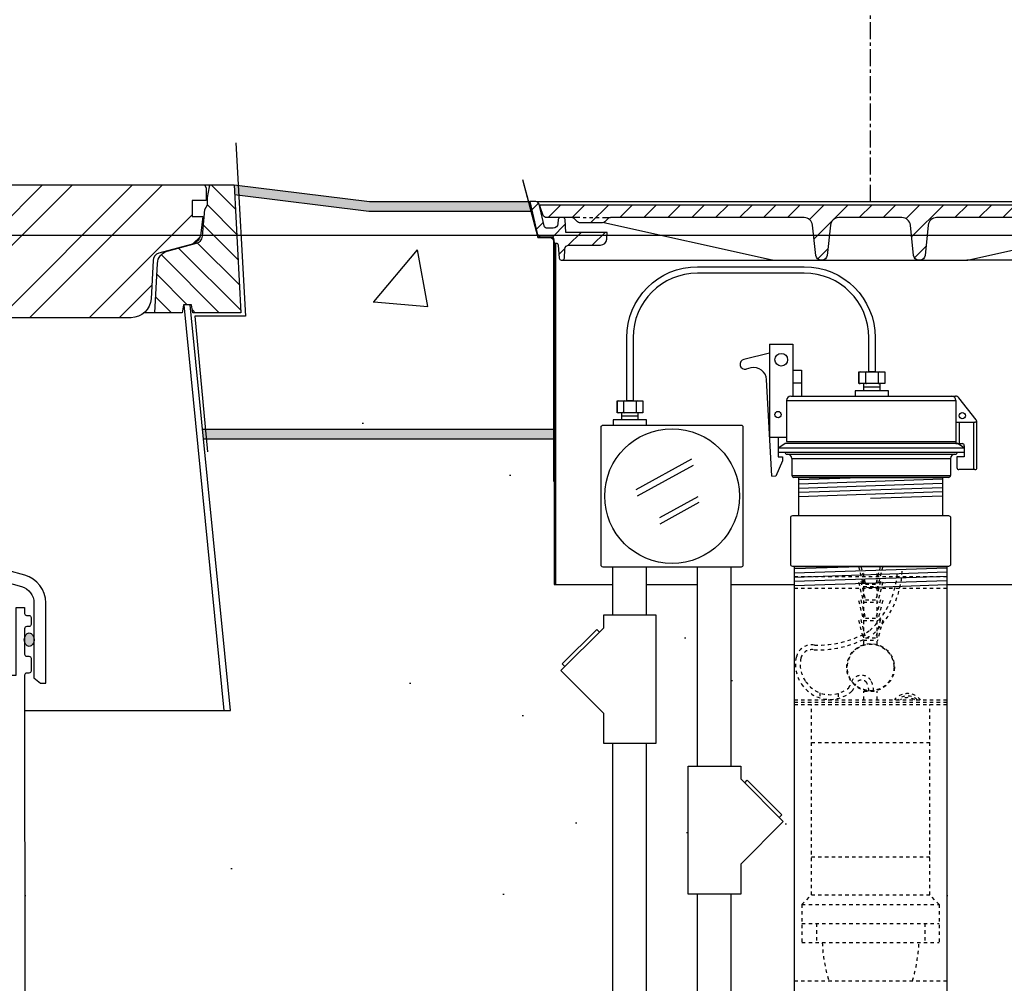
# Model space of a CAD drawing. Extents: x -169 to 7270, y -140 to 2984.
# Tile 590 of 656: x 6543 to 6572, y 962 to 990. Entities that reach past the tile are written whole.
import ezdxf

# ---------------------------------------------------------------- set-up
doc = ezdxf.new("R2010")
doc.units = 0
doc.header["$MEASUREMENT"] = 0
doc.header["$PDSIZE"] = 1
doc.linetypes.add('CENTER1', pattern=[0.6625, 0.5, -0.075, 0.0125, -0.075])
doc.linetypes.add('HIDDEN5', pattern=[0.05, 0.025, -0.025])
doc.layers.get('DEFPOINTS').update_dxf_attribs({"linetype": 'CONTINUOUS'})
for name, color, linetype in [('CENTERLINE', 3, 'CENTER1'), ('CONCRETE-HATCH', 2, 'CONTINUOUS'), ('CONDUIT', 2, 'CONTINUOUS'), ('DIM', 3, 'CONTINUOUS'), ('FACE-SEAL-ADAPTOR', 3, 'CONTINUOUS'), ('FRP-SUMP', 2, 'CONTINUOUS'), ('GALV-4-PIPE', 4, 'CONTINUOUS'), ('J-BOX', 2, 'CONTINUOUS'), ('PEAGRAVEL-HATCH', 3, 'CONTINUOUS'), ('PROBE', 2, 'CONTINUOUS'), ('TANK-MANHOLE-18', 2, 'CONTINUOUS'), ('TANK-MANHOLE-40', 2, 'CONTINUOUS'), ('TANK-MANHOLE-COVER-18', 2, 'CONTINUOUS'), ('TANK-MANHOLE-COVER-40', 2, 'CONTINUOUS'), ('TANK-MANHOLE-COVER-HATCH-18', 7, 'CONTINUOUS'), ('TANK-MANHOLE-COVER-HATCH-40', 252, 'CONTINUOUS'), ('TANK-MANHOLE-HATCH-18', 7, 'CONTINUOUS'), ('TANK-MANHOLE-HATCH-40', 7, 'CONTINUOUS'), ('TANK-SLAB', 6, 'CONTINUOUS'), ('TLM-CAP', 3, 'CONTINUOUS')]:
    doc.layers.add(name, color=color, linetype=linetype)
doc.layers.add('FREEZE-LINES', color=8, linetype='CONTINUOUS', plot=False)
doc.styles.add('SIMPLEX', font='simplex')
doc.dimstyles.new('DIM64', dxfattribs={"dimscale": 64, "dimtxt": 0.09375, "dimasz": 0.09375, "dimexe": 0.0625, "dimexo": 0.0625, "dimgap": 0.046875, "dimtad": 1, "dimdec": 4, "dimzin": 3, "dimdsep": 46, "dimlunit": 4, "dimtxsty": 'SIMPLEX', "dimcen": 0, "dimclrd": 256, "dimclre": 256, "dimclrt": 256, "dimadec": 0, "dimazin": 0, "dimtfac": 1, "dimtdec": 4, "dimtmove": 0, "dimatfit": 3, "dimfxl": 1, "dimfrac": 2, "dimtolj": 1, "dimtzin": 0, "dimarcsym": 0})
pattern_1 = [(45, (5002.07246, 0), (-0.35355339, 0.35355339), [])]

# ---------------------------------------------------------------- blocks, each defined once
blk = doc.blocks.new('*D74')
at = {"layer": 'DEFPOINTS', "color": 0, "transparency": 16777216}
for p in [(7015.7, 978.296), (6391.694, 978.015), (6391.694, 700.523)]:
    blk.add_point(p, dxfattribs=at)
at = {"layer": 'DIM', "lineweight": -2, "transparency": 16777216}
for p, q in [((7015.7, 974.296), (7015.7, 696.523)), ((6391.694, 974.015), (6391.694, 696.523)), ((7009.7, 700.523), (6397.694, 700.523))]:
    blk.add_line(p, q, dxfattribs=at)
at = {"layer": 'DIM', "transparency": 16777216}
for points in [[(6397.694, 701.523), (6397.694, 699.523), (6391.694, 700.523)], [(7009.7, 701.523), (7009.7, 699.523), (7015.7, 700.523)]]:
    blk.add_solid(points, dxfattribs=at)
at = {"layer": 'DIM', "transparency": 16777216, "insert": (6703.697, 708.095), "char_height": 6, "attachment_point": 5, "style": 'SIMPLEX'}
blk.add_mtext('\\A1;52\'-0" (F.V. TANK SLAB)', dxfattribs=at)

msp = doc.modelspace()

# ---------------------------------------------------------------- hatches: boundary and pattern name
at = {"layer": 'CONCRETE-HATCH'}
h = msp.add_hatch(dxfattribs=at)
h.set_pattern_fill('AR-CONC', color=256, scale=2.67, style=0)
h.set_pattern_definition([(50, (6553.504, 982.045), (19.151, -1.675), [2.0025, -22.0275]), (355, (6553.504, 982.045), (-3.705, 20.084), [1.602, -17.622]), (100.45, (6555.1, 981.905), (15.446, 18.408), [1.702, -18.7205]), (46.18, (6553.504, 987.385), (28.495, -4.42), [3.004, -33.041]), (96.64, (6555.878, 987.017), (24.955, 26.01), [2.553, -28.081]), (351.18, (6553.504, 987.385), (24.955, 26.01), [2.403, -26.433]), (21, (6556.174, 986.05), (15.937, -10.75), [2.0025, -22.0275]), (326, (6556.174, 986.05), (6.497, 19.362), [1.602, -17.622]), (71.45, (6557.502, 985.154), (22.434, 8.612), [1.702, -18.7205]), (37.5, (6553.504, 982.045), (0.325, 8.888), [0, -17.4084, 0, -17.889, 0, -17.6887]), (7.5, (6553.504, 982.045), (7.024, 10.531), [0, -10.1994, 0, -17.008, 0, -6.7417]), (327.5, (6547.55, 982.045), (14.253, -0.6022), [0, -6.675, 0, -20.826, 0, -27.6345]), (317.5, (6544.88, 982.045), (15.571, 2.673), [0, -8.6775, 0, -13.8306, 0, -19.6245])])
h.paths.add_polyline_path([(6558.8287, 983.87998), (6558.80219, 983.9299), (6558.75736, 983.95668), (6558.37147, 983.95668), (6558.16354, 984.73346), (6553.37485, 984.73346), (6549.40731, 985.22941), (6549.59043, 981.73519), (6548.17417, 981.73519), (6548.13251, 981.97141), (6548.09302, 981.97141), (6548.4571, 978.29596), (6558.8287, 978.29596)])
at = {"layer": 'FRP-SUMP'}
h = msp.add_hatch(color=256, dxfattribs=at)
edge = h.paths.add_edge_path()
edge.add_ellipse((6543.33775, 972.07723), major_axis=(0, 0.2), ratio=0.72085956, start_angle=282.678211, end_angle=431.031832)
edge.add_line((6543.20141, 972.14223), (6543.20141, 972.01222))
edge.add_ellipse((6543.33775, 972.07723), major_axis=(0, 0.2), ratio=0.72085956, start_angle=108.968168, end_angle=257.321789)
edge.add_line((6543.47841, 972.03333), (6543.47841, 972.12112))
at = {"layer": 'PEAGRAVEL-HATCH'}
h = msp.add_hatch(dxfattribs=at)
h.set_pattern_fill('AR-SAND', color=256, scale=7.5, style=0)
h.set_pattern_definition([(37.5, (6548.485, 969.983), (-0.472, 14.451), [0, -11.4, 0, -12.75, 0, -12.1875]), (7.5, (6548.485, 969.983), (13.273, 21.166), [0, -6.15, 0, -10.275, 0, -3.9375]), (327.5, (6539.26, 969.983), (23.356, 0.0424), [0, -3.75, 0, -13.5, 0, -17.625]), (317.5, (6539.26, 969.983), (22.546, 6.583), [0, -1.875, 0, -8.85, 0, -10.125])])
h.paths.add_polyline_path([(6558.84336, 978.01471), (6548.48496, 978.01471), (6549.28052, 969.98346), (6560.22582, 969.98346), (6559.04302, 971.16626), (6559.16087, 971.28412), (6559.0823, 971.36269), (6560.10371, 972.38409), (6560.18228, 972.30552), (6560.30014, 972.42338), (6560.30014, 972.79812), (6560.57794, 972.79812), (6560.57794, 973.7036), (6558.84336, 973.7036)])
h = msp.add_hatch(dxfattribs=at)
h.set_pattern_fill('AR-SAND', color=256, scale=7.5, style=0)
h.set_pattern_definition([(37.5, (6557.578, 930.786), (-0.4725, 14.4512), [0, -11.4, 0, -12.75, 0, -12.1875]), (7.5, (6557.578, 930.786), (13.273, 21.166), [0, -6.15, 0, -10.275, 0, -3.9375]), (327.5, (6548.353, 930.786), (23.356, 0.0424), [0, -3.75, 0, -13.5, 0, -17.625]), (317.5, (6548.353, 930.786), (22.546, 6.583), [0, -1.875, 0, -8.85, 0, -10.125])])
h.paths.add_polyline_path([(6565.94428, 973.7036), (6564.07831, 973.7036), (6564.07831, 968.34367), (6564.35611, 968.34367), (6564.35611, 967.96892), (6564.47396, 967.85107), (6564.55253, 967.92964), (6565.57394, 966.90823), (6565.61323, 966.71181), (6564.35611, 965.45469), (6564.35611, 964.56577), (6564.07831, 964.56577), (6564.07831, 938.26656, 0.30472654), (6565.94428, 935.48916)], flags=17)
h.paths.add_polyline_path([(6563.07831, 964.56577), (6562.80051, 964.56577), (6562.80051, 968.34367), (6563.07831, 968.34367), (6563.07831, 973.7036), (6561.57794, 973.7036), (6561.57794, 972.79812), (6561.85574, 972.79812), (6561.85574, 969.02023), (6561.57794, 969.02023), (6561.57794, 934.7862, -0.41421356), (6557.57794, 930.7862), (6565.94428, 930.7862), (6565.94428, 934.43068, -0.33231803), (6563.07831, 938.26656)])
h = msp.add_hatch(dxfattribs=at)
h.set_pattern_fill('AR-SAND', color=256, scale=7.5, style=0)
h.set_pattern_definition([(37.5, (6570.444, 964.509), (-0.4725, 14.451), [0, -11.4, 0, -12.75, 0, -12.1875]), (7.5, (6570.444, 964.509), (13.273, 21.166), [0, -6.15, 0, -10.275, 0, -3.9375]), (327.5, (6561.219, 964.509), (23.356, 0.0424), [0, -3.75, 0, -13.5, 0, -17.625]), (317.5, (6561.22, 964.509), (22.546, 6.583), [0, -1.875, 0, -8.85, 0, -10.125])])
edge = h.paths.add_edge_path()
edge.add_line((6597.1595, 972.39855), (6597.1295, 972.39855))
edge.add_line((6597.1295, 972.39855), (6597.1295, 973.02355))
edge.add_line((6597.1295, 973.02355), (6597.1595, 973.20603))
edge.add_arc((6596.6595, 973.20603), 0.5, 0, 15.380859)
edge.add_line((6597.14159, 973.33865), (6597.0412, 973.7036))
edge.add_line((6597.0412, 973.7036), (6570.44428, 973.7036))
edge.add_line((6570.44428, 973.7036), (6570.44428, 964.50891))
edge.add_line((6570.44428, 964.50891), (6596.68997, 964.50891))
edge.add_line((6596.68997, 964.50891), (6596.69075, 966.71157))
edge.add_arc((6596.63688, 966.73799), 0.06, 333.87091, 496.42582)
edge.add_arc((6596.56325, 966.83409), 0.0625, 180, 298.855661, ccw=False)
edge.add_line((6596.50075, 966.83409), (6596.50075, 967.20909))
edge.add_arc((6596.56325, 967.20909), 0.0625, 90, 180, ccw=False)
edge.add_line((6596.56325, 967.27159), (6596.62575, 967.27159))
edge.add_arc((6596.62389, 967.33857), 0.06701, 271.586914, 363.83352)
edge.add_line((6596.69075, 967.34305), (6596.69075, 967.6922))
edge.add_ellipse((6596.5544, 967.75721), major_axis=(0, 0.2), ratio=0.72085956, start_angle=116.585007, end_angle=251.031832, ccw=False)
edge.add_line((6596.42548, 967.64994), (6596.42548, 966.63109))
edge.add_line((6596.42548, 966.63109), (6596.23396, 966.47039))
edge.add_line((6596.23396, 966.47039), (6596.07535, 966.47039))
edge.add_line((6596.07535, 966.47039), (6596.07548, 966.63109))
edge.add_line((6596.07548, 966.63109), (6596.07548, 968.84474))
edge.add_arc((6596.92548, 968.84474), 0.85, 105.707344, 179.999992, ccw=False)
edge.add_arc((6609.25163, 925.01464), 46.38034, 104.989898, 105.707347, ccw=False)
edge.add_arc((6597.19075, 970.05822), 0.25, 284.989898, 360)
edge.add_line((6597.44075, 970.05822), (6597.44075, 972.27355))
edge.add_line((6597.44075, 972.27355), (6597.1595, 972.27355))
edge.add_line((6597.1595, 972.27355), (6597.1595, 972.39855))
h = msp.add_hatch(dxfattribs=at)
h.set_pattern_fill('AR-SAND', color=256, scale=7.5, style=0)
h.set_pattern_definition([(37.5, (6543.202, 964.509), (-0.4725, 14.451), [0, -11.4, 0, -12.75, 0, -12.1875]), (7.5, (6543.202, 964.509), (13.273, 21.166), [0, -6.15, 0, -10.275, 0, -3.9375]), (327.5, (6533.977, 964.509), (23.356, 0.0424), [0, -3.75, 0, -13.5, 0, -17.625]), (317.5, (6533.977, 964.509), (22.546, 6.583), [0, -1.875, 0, -8.85, 0, -10.125])])
h.paths.add_polyline_path([(6560.57794, 969.02023), (6560.30014, 969.02023), (6560.30014, 969.90914), (6560.22582, 969.98346), (6549.09204, 969.98346), (6543.20178, 969.98346), (6543.20371, 964.50891), (6560.57794, 964.50891)])
h = msp.add_hatch(dxfattribs=at)
h.set_pattern_fill('AR-SAND', color=256, scale=7.5, style=0)
h.set_pattern_definition([(37.5, (6543.204, 931.786), (-0.4725, 14.451), [0, -11.4, 0, -12.75, 0, -12.1875]), (7.5, (6543.204, 931.786), (13.273, 21.166), [0, -6.15, 0, -10.275, 0, -3.9375]), (327.5, (6533.979, 931.786), (23.356, 0.0424), [0, -3.75, 0, -13.5, 0, -17.625]), (317.5, (6533.979, 931.786), (22.546, 6.583), [0, -1.875, 0, -8.85, 0, -10.125])])
edge = h.paths.add_edge_path()
edge.add_line((6560.57794, 964.50891), (6543.20371, 964.50891))
edge.add_line((6543.20371, 964.50891), (6543.20488, 961.19658))
edge.add_arc((6489.28782, 832.27575), 139.74129, 65.4201994, 67.3044212, ccw=False)
edge.add_arc((6546.95853, 957.71641), 1.7, 0, 74.436861, ccw=False)
edge.add_line((6548.65853, 957.71641), (6548.65853, 945.77096))
edge.add_line((6548.65853, 945.77096), (6549.54198, 945.77096))
edge.add_line((6549.54198, 945.77096), (6549.77851, 945.77096))
edge.add_line((6549.77851, 945.77096), (6549.04198, 944.45572))
edge.add_line((6549.04198, 944.45572), (6549.04198, 944.05737))
edge.add_arc((6548.79198, 944.05737), 0.25, -90, 0, ccw=False)
edge.add_line((6548.79198, 943.80737), (6548.65853, 943.80737))
edge.add_line((6548.65853, 943.80737), (6548.65853, 942.27096))
edge.add_arc((6548.90853, 942.27096), 0.25, 180, 270)
edge.add_line((6548.90853, 942.02096), (6548.90853, 939.0151))
edge.add_line((6548.90853, 939.0151), (6549.52728, 939.0151))
edge.add_line((6549.52728, 939.0151), (6549.52728, 938.11792))
edge.add_line((6549.52728, 938.11792), (6549.65103, 938.11792))
edge.add_line((6549.65103, 938.11792), (6549.65103, 937.70503))
edge.add_line((6549.65103, 937.70503), (6550.22355, 937.665))
edge.add_line((6550.22355, 937.665), (6550.22355, 937.14713))
edge.add_line((6550.22355, 937.14713), (6550.71855, 937.14713))
edge.add_line((6550.71855, 937.14713), (6550.71855, 937.60745))
edge.add_line((6550.71855, 937.60745), (6550.78042, 937.60745))
edge.add_line((6550.78042, 937.60745), (6550.78042, 937.66932))
edge.add_line((6550.78042, 937.66932), (6550.90417, 937.66932))
edge.add_line((6550.90417, 937.66932), (6550.90417, 937.14713))
edge.add_line((6550.90417, 937.14713), (6555.85711, 937.14713))
edge.add_ellipse((6555.85711, 936.95963), major_axis=(0, 0.1875), ratio=0.47920074, start_angle=180, end_angle=360, ccw=False)
edge.add_ellipse((6555.85711, 936.58463), major_axis=(0, -0.1875), ratio=0.47920074, start_angle=0, end_angle=180, ccw=False)
edge.add_line((6555.85711, 936.39713), (6550.90417, 936.39713))
edge.add_line((6550.90417, 936.39713), (6550.90417, 935.87495))
edge.add_line((6550.90417, 935.87495), (6550.71855, 935.87495))
edge.add_line((6550.71855, 935.87495), (6550.71855, 935.92098))
edge.add_line((6550.71855, 935.92098), (6550.16167, 935.92098))
edge.add_line((6550.16167, 935.92098), (6550.16167, 935.87495))
edge.add_line((6550.16167, 935.87495), (6549.65103, 935.83924))
edge.add_line((6549.65103, 935.83924), (6549.65103, 935.42635))
edge.add_line((6549.65103, 935.42635), (6549.52728, 935.42635))
edge.add_line((6549.52728, 935.42635), (6549.52728, 934.52917))
edge.add_line((6549.52728, 934.52917), (6548.90853, 934.52917))
edge.add_line((6548.90853, 934.52917), (6548.90853, 933.52917))
edge.add_line((6548.90853, 933.52917), (6549.52728, 933.52917))
edge.add_line((6549.52728, 933.52917), (6549.52728, 932.63198))
edge.add_line((6549.52728, 932.63198), (6549.65103, 932.63198))
edge.add_line((6549.65103, 932.63198), (6549.65103, 932.21909))
edge.add_line((6549.65103, 932.21909), (6550.22355, 932.17906))
edge.add_line((6550.22355, 932.17906), (6550.22355, 931.7862))
edge.add_line((6550.22355, 931.7862), (6550.71855, 931.7862))
edge.add_line((6550.71855, 931.7862), (6550.71855, 932.12151))
edge.add_line((6550.71855, 932.12151), (6550.78042, 932.12151))
edge.add_line((6550.78042, 932.12151), (6550.78042, 932.18339))
edge.add_line((6550.78042, 932.18339), (6550.90417, 932.18339))
edge.add_line((6550.90417, 932.18339), (6550.90417, 931.7862))
edge.add_line((6550.90417, 931.7862), (6557.57794, 931.7862))
edge.add_arc((6557.57794, 934.7862), 3, 270, 360)
edge.add_line((6560.57794, 934.7862), (6560.57794, 964.50891))
h.paths.add_polyline_path([(6550.70865, 937.83119), (6550.58985, 937.83119, -1), (6550.35225, 937.83119), (6550.23345, 937.83119, -1)], flags=16)
h.paths.add_polyline_path([(6550.57401, 937.83119, -1), (6550.36809, 937.83119, -1)], flags=0)
h.paths.add_polyline_path([(6550.70865, 932.34525), (6550.58985, 932.34525, -1), (6550.35225, 932.34525), (6550.23345, 932.34525, -1)], flags=16)
h.paths.add_polyline_path([(6550.57401, 932.34525, -1), (6550.36809, 932.34525, -1)], flags=0)
h = msp.add_hatch(dxfattribs=at)
h.set_pattern_fill('AR-SAND', color=256, scale=7.5, style=0)
h.set_pattern_definition([(37.5, (6570.444, 935.266), (-0.4725, 14.4512), [0, -11.4, 0, -12.75, 0, -12.1875]), (7.5, (6570.444, 935.266), (13.273, 21.166), [0, -6.15, 0, -10.275, 0, -3.9375]), (327.5, (6561.219, 935.266), (23.356, 0.0424), [0, -3.75, 0, -13.5, 0, -17.625]), (317.5, (6561.22, 935.266), (22.546, 6.583), [0, -1.875, 0, -8.85, 0, -10.125])])
h.paths.add_polyline_path([(6596.68728, 956.87655), (6596.68997, 964.50891), (6570.44428, 964.50891), (6570.44428, 935.26579), (6588.98799, 935.26579), (6588.98799, 935.66298), (6589.12411, 935.66298), (6589.12411, 935.83262, -0.41421356), (6589.15536, 935.86444), (6589.1746, 935.86444, 0.35187469), (6589.1891, 935.87609, 2.48870246), (6589.16818, 935.82484), (6589.18351, 935.82484, -0.89681203), (6589.65312, 935.87609, 0.3518816), (6589.66762, 935.86444), (6589.68628, 935.86444, -0.41421372), (6589.71811, 935.83319), (6589.71811, 935.66211), (6590.24113, 935.69869), (6590.24113, 936.11157), (6590.36488, 936.11157), (6590.36488, 937.00876), (6590.98363, 937.00876), (6590.98363, 942.02096, 0.41421356), (6591.23363, 942.27096), (6591.23363, 943.80737), (6591.10018, 943.80737, -0.41421356), (6590.85018, 944.05737), (6590.85018, 944.45572), (6590.11364, 945.77096), (6590.35018, 945.77096), (6591.23363, 945.77096), (6591.23363, 953.39639, -0.33671624), (6592.47752, 955.03406, -0.00822165)])
at = {"layer": 'TANK-MANHOLE-COVER-HATCH-18', "linetype": 'Continuous'}
h = msp.add_hatch(dxfattribs=at)
h.set_pattern_fill('LINE', color=256, scale=4, angle=45, style=0)
h.set_pattern_definition(pattern_1)
h.paths.add_polyline_path([(6558.42864, 984.92178), (6558.43419, 984.85798), (6558.52611, 984.60612, 0.31505809), (6558.61418, 984.54451), (6559.36627, 984.54451, -0.20068244), (6559.43301, 984.5166), (6559.53256, 984.41569, 0.20068244), (6559.5993, 984.38778), (6559.9391, 984.38778), (6560.27891, 984.38778, 0.20067998), (6560.34565, 984.41569), (6560.4452, 984.5166, -0.20067998), (6560.51194, 984.54451), (6566.23061, 984.54451, -0.38336671), (6566.4792, 984.32108), (6566.57468, 983.42753, 0.38336671), (6566.73004, 983.28788), (6566.75687, 983.28788, 0.38336671), (6566.91223, 983.42753), (6567.00768, 984.32073, -0.38376912), (6567.25665, 984.54451), (6569.11941, 984.54451, -0.38581775), (6569.36997, 984.31895), (6569.46378, 983.42777, 0.38381878), (6569.61917, 983.28788), (6569.64744, 983.28788, 0.38381878), (6569.80283, 983.42777), (6569.89682, 984.32069, -0.38381878), (6570.14545, 984.54451), (6575.86552, 984.54451, -0.20067998), (6575.93226, 984.5166), (6576.03181, 984.41569, 0.20067998), (6576.09855, 984.38778), (6576.43835, 984.38778), (6576.77815, 984.38778, 0.20068244), (6576.8449, 984.41569), (6576.94444, 984.5166, -0.20068244), (6577.01118, 984.54451), (6577.76189, 984.54451, 0.31505687), (6577.84996, 984.60612), (6577.94188, 984.85798), (6577.94742, 984.92178), (6568.18873, 984.92178)])
at = {"layer": 'TANK-MANHOLE-COVER-HATCH-40'}
h = msp.add_hatch(dxfattribs=at)
h.set_pattern_fill('ANSI32', color=256, scale=5, style=0)
h.set_pattern_definition([(45, (6505.3372, 981.5875), (-1.325825, 1.325825), []), (45, (6506.2211, 981.5875), (-1.325825, 1.325825), [])])
edge = h.paths.add_edge_path()
edge.add_line((6546.34668, 981.58755), (6507.55614, 981.58755))
edge.add_arc((6507.55614, 982.1781), 0.59055, 182.999844, 270, ccw=False)
edge.add_line((6506.9664, 982.14719), (6506.90722, 983.27639))
edge.add_arc((6506.67133, 983.26403), 0.23622, 2.999844, 75)
edge.add_line((6506.73247, 983.4922), (6505.77985, 983.74746))
edge.add_arc((6505.88175, 984.12774), 0.3937, 186.311029, 255, ccw=False)
edge.add_line((6505.49043, 984.08446), (6505.43566, 984.57967))
edge.add_line((6505.43566, 984.57967), (6505.75062, 984.57967))
edge.add_line((6505.75062, 984.57967), (6505.75062, 985.05211))
edge.add_line((6505.75062, 985.05211), (6505.33724, 985.05211))
edge.add_line((6505.33724, 985.05211), (6505.33724, 985.42613))
edge.add_line((6505.33724, 985.42613), (6505.38838, 985.51471))
edge.add_line((6505.38838, 985.51471), (6548.51444, 985.51471))
edge.add_line((6548.51444, 985.51471), (6548.56558, 985.42613))
edge.add_line((6548.56558, 985.42613), (6548.56558, 985.05211))
edge.add_line((6548.56558, 985.05211), (6548.1522, 985.05211))
edge.add_line((6548.1522, 985.05211), (6548.1522, 984.57967))
edge.add_line((6548.1522, 984.57967), (6548.46716, 984.57967))
edge.add_line((6548.46716, 984.57967), (6548.41239, 984.08446))
edge.add_arc((6548.02108, 984.12774), 0.3937, 285, 353.688971, ccw=False)
edge.add_line((6548.12297, 983.74746), (6547.17036, 983.4922))
edge.add_arc((6547.23149, 983.26403), 0.23622, 105, 177.000156)
edge.add_line((6546.9956, 983.27639), (6546.93642, 982.14719))
edge.add_arc((6546.34668, 982.1781), 0.59055, 270, 357.000156, ccw=False)
at = {"layer": 'TANK-MANHOLE-HATCH-18', "linetype": 'Continuous'}
h = msp.add_hatch(dxfattribs=at)
h.set_pattern_fill('LINE', color=256, scale=4, angle=45, style=0)
h.set_pattern_definition(pattern_1)
h.paths.add_polyline_path([(6558.95988, 983.73304), (6558.99454, 983.34482, 0.45806569), (6559.07143, 983.28962, 0.46914088), (6559.14848, 983.3471), (6559.16242, 983.61191, -0.39889443), (6559.28725, 983.73034), (6560.21513, 983.73034, 0.39805028), (6560.40234, 983.90744), (6560.41346, 984.1076), (6559.18734, 984.1076), (6559.1679, 984.48523, 0.39923087), (6559.10549, 984.54451), (6559.02647, 984.54451, 0.39953151), (6558.96404, 984.48516), (6558.95789, 984.36321, -0.39953151), (6558.81745, 984.22966), (6558.63918, 984.22966, -0.34858266), (6558.54788, 984.30212), (6558.3983, 984.94341, 0.34699278), (6558.30792, 985.01471), (6558.12484, 985.01471), (6558.34268, 984.07537, 0.34818324), (6558.46444, 983.97861), (6558.74488, 983.97861, -0.40020821), (6558.83923, 983.88936), (6558.84475, 983.78998), (6558.89762, 983.78998, -0.38836603)])
at = {"layer": 'TANK-MANHOLE-HATCH-40', "linetype": 'Continuous'}
h = msp.add_hatch(dxfattribs=at)
h.set_pattern_fill('LINE', color=256, scale=4, angle=135, style=0)
h.set_pattern_definition([(135, (5002.07246, 0), (-0.35355339, -0.35355339), [])])
h.paths.add_polyline_path([(6549.39236, 985.51471), (6548.73697, 985.51471, 0.36397023), (6548.65943, 985.44965), (6548.60495, 985.1407), (6548.60495, 984.92275), (6548.52621, 984.78637), (6548.45662, 983.99092, -0.31529879), (6548.28244, 983.78333), (6547.41631, 983.55126, 0.3249197), (6547.12505, 983.19157), (6547.04872, 981.73519), (6547.85464, 981.73519), (6547.89629, 981.97141), (6548.10864, 981.97141), (6548.13251, 981.97141), (6548.17417, 981.73519), (6549.59043, 981.73519)])
at = {"layer": 'TANK-SLAB'}
for points in [[(6558.12484, 985.01471), (6553.39236, 985.01471), (6549.39236, 985.51471), (6549.40731, 985.22941), (6553.37485, 984.73346), (6558.19006, 984.73346)], [(6558.84336, 978.29596), (6548.4571, 978.29596), (6548.48496, 978.01471), (6558.84336, 978.01471)]]:
    msp.add_hatch(color=256, dxfattribs=at).paths.add_polyline_path(points)

# ---------------------------------------------------------------- linework, layer by layer
at = {"layer": 'CENTERLINE', "flags": 128}
msp.add_lwpolyline([(6568.18803, 985.01471), (6568.18803, 1003.74617), (6560.09904, 1011.83516), (6560.09904, 1029.15474)], dxfattribs=at)
at = {"layer": 'CONDUIT'}
for p, q in [((6560.57794, 972.79812), (6560.57794, 974.22502)), ((6561.57794, 972.79812), (6561.57794, 974.22502)), ((6563.07831, 968.34367), (6563.07831, 974.22502)), ((6564.07831, 968.34367), (6564.07831, 974.22502)), ((6560.57794, 934.7862), (6560.57794, 969.02956)), ((6561.57794, 934.7862), (6561.57794, 969.02956)), ((6563.07831, 938.26656), (6563.07831, 964.5751)), ((6564.07831, 938.26656), (6564.07831, 964.5751))]:
    msp.add_line(p, q, dxfattribs=at)
for points in [[(6560.30014, 972.42338), (6559.04302, 971.16626), (6560.30014, 969.90914), (6560.30014, 969.02023), (6561.85574, 969.02023), (6561.85574, 972.79812), (6560.30014, 972.79812)], [(6564.35611, 967.96892), (6565.61323, 966.71181), (6564.35611, 965.45469), (6564.35611, 964.56577), (6562.80051, 964.56577), (6562.80051, 968.34367), (6564.35611, 968.34367)]]:
    msp.add_lwpolyline(points, close=True, dxfattribs=at)
for points in [[(6560.18228, 972.30552), (6560.10371, 972.38409), (6559.0823, 971.36269), (6559.16087, 971.28412)], [(6564.47396, 967.85107), (6564.55253, 967.92964), (6565.57394, 966.90823), (6565.49537, 966.82966)]]:
    msp.add_lwpolyline(points, dxfattribs=at)
at = {"layer": 'DEFPOINTS'}
for points in [[(6549.44144, 986.75405), (6549.73138, 981.6301), (6548.22732, 981.6301), (6548.60788, 977.62871)], [(6557.90613, 985.6718), (6558.36523, 983.95668), (6558.75112, 983.95668), (6558.79595, 983.9299), (6558.82245, 983.87998), (6558.82245, 976.75093)], [(6557.91237, 985.6718), (6558.37147, 983.95668), (6558.75736, 983.95668), (6558.80219, 983.9299), (6558.8287, 983.87998), (6558.8287, 976.75093)], [(6557.91237, 985.6718), (6558.37147, 983.95668), (6558.75736, 983.95668), (6558.80219, 983.9299), (6558.8287, 983.87998), (6558.8287, 976.75093)], [(6557.91237, 985.6718), (6558.37147, 983.95668), (6558.75736, 983.95668), (6558.80219, 983.9299), (6558.8287, 983.87998), (6558.8287, 976.75093)], [(6557.91237, 985.6718), (6558.37147, 983.95668), (6558.75736, 983.95668), (6558.80219, 983.9299), (6558.8287, 983.87998), (6558.8287, 976.75093)]]:
    msp.add_lwpolyline(points, dxfattribs=at)
at = {"layer": 'FACE-SEAL-ADAPTOR'}
for p, q in [((6566.06928, 975.74328), (6566.06928, 976.86892)), ((6570.31928, 976.86892), (6570.31928, 975.74328))]:
    msp.add_line(p, q, dxfattribs=at)
at = {"layer": 'FACE-SEAL-ADAPTOR', "color": 7}
for p, q in [((6568.19428, 976.86892), (6566.06928, 976.79734)), ((6570.31928, 976.81543), (6566.06928, 976.67227)), ((6570.31928, 976.69035), (6566.06928, 976.5472)), ((6570.31928, 976.56528), (6566.06928, 976.42213)), ((6570.31928, 976.44021), (6566.06928, 976.29706)), ((6570.31928, 976.31514), (6568.19428, 976.24357))]:
    msp.add_line(p, q, dxfattribs=at)
at = {"layer": 'FACE-SEAL-ADAPTOR'}
msp.add_lwpolyline([(6565.89566, 974.24328, -0.41421356), (6565.83316, 974.30578), (6565.83316, 975.68078, -0.41421356), (6565.89566, 975.74328), (6570.49289, 975.74328, -0.41421356), (6570.55539, 975.68078), (6570.55539, 974.30578, -0.41421356), (6570.49289, 974.24328)], format="xyb", close=True, dxfattribs=at)
at = {"layer": 'FREEZE-LINES', "linetype": 'Continuous'}
msp.add_line((7225.69428, 984.01471), (6181.69428, 984.01471), dxfattribs=at)
at = {"layer": 'FRP-SUMP'}
msp.add_lwpolyline([(6543.11351, 973.64616, -0.33616492), (6543.47841, 973.16476), (6543.47841, 970.95111), (6543.66992, 970.79041), (6543.82854, 970.79041), (6543.82841, 970.95111), (6543.82841, 973.16476, 0.33616492), (6543.20809, 973.98315, 0.13766443), (6510.69473, 973.98315, 0.33616492), (6510.07441, 973.16476), (6510.07441, 970.95111), (6510.07428, 970.79041), (6510.2329, 970.79041), (6510.42441, 970.95111), (6510.42441, 973.16476, -0.33616492), (6510.78931, 973.64616, -0.13766443)], format="xyb", close=True, dxfattribs=at)
msp.add_lwpolyline([(6541.95141, 960.8911), (6541.95141, 971.03161), (6542.95141, 971.03161), (6542.95141, 973.03161), (6543.20141, 973.03161), (6543.20141, 972.85473, 0.41421356), (6543.26141, 972.79473), (6543.33141, 972.79473, -0.41421356), (6543.39141, 972.73473), (6543.39141, 972.52911, -0.41421356), (6543.32891, 972.46661), (6543.26641, 972.46661, 0.38676832), (6543.20141, 972.40411), (6543.20141, 971.65411, 0.38676832), (6543.26641, 971.59161), (6543.32891, 971.59161, -0.41421356), (6543.39141, 971.52911), (6543.39141, 971.15411, -0.41421356), (6543.32891, 971.09161), (6543.26141, 971.09161, 0.41421356), (6543.20141, 971.03161), (6543.20488, 961.19658, -0.00822165)], format="xyb", dxfattribs=at)
msp.add_ellipse((6543.33775, 972.07723), major_axis=(0, 0.2), ratio=0.72085956, dxfattribs=at)
at = {"layer": 'GALV-4-PIPE', "color": 7}
for p, q in [((6568.19428, 974.24328), (6565.94428, 974.16749)), ((6570.44428, 974.194), (6565.94428, 974.04242)), ((6570.44428, 974.06893), (6565.94428, 973.91735)), ((6570.44428, 973.94386), (6565.94428, 973.79228)), ((6570.44428, 973.81879), (6565.94428, 973.66721)), ((6570.44428, 973.69371), (6568.06928, 973.61372))]:
    msp.add_line(p, q, dxfattribs=at)
at = {"layer": 'GALV-4-PIPE'}
msp.add_lwpolyline([(6570.44428, 916.52404), (6570.44428, 916.52404), (6565.94428, 916.52404), (6565.94428, 916.52404), (6565.94428, 974.24328), (6570.44428, 974.24328)], close=True, dxfattribs=at)
at = {"layer": 'J-BOX', "color": 7}
for p, q in [((6561.26395, 976.5123), (6562.91634, 977.41765)), ((6561.30952, 976.33093), (6562.96191, 977.23628)), ((6561.96487, 975.68364), (6563.10423, 976.3079)), ((6561.97616, 975.50227), (6563.13407, 976.13669))]:
    msp.add_line(p, q, dxfattribs=at)
at = {"layer": 'J-BOX'}
msp.add_lwpolyline([(6560.23375, 974.28058), (6560.23375, 978.35821, -0.41421356), (6560.28931, 978.41377), (6564.36694, 978.41377, -0.41421356), (6564.4225, 978.35821), (6564.4225, 974.28058, -0.41421356), (6564.36694, 974.22502), (6560.28931, 974.22502, -0.41421356)], format="xyb", close=True, dxfattribs=at)
msp.add_circle((6562.32812, 976.3194), 1.98948, dxfattribs=at)
at = {"layer": 'PROBE'}
for p, q in [((6568.32474, 979.98908), (6568.32474, 979.98908)), ((6568.32474, 979.98908), (6568.32474, 979.98908)), ((6567.99161, 979.42767), (6567.99161, 979.63889)), ((6568.48046, 979.42767), (6568.48046, 979.63889)), ((6561.17673, 979.13268), (6561.17673, 979.13268)), ((6561.17673, 979.13268), (6561.17673, 979.13268)), ((6560.84361, 978.57127), (6560.84361, 978.78249)), ((6561.33245, 978.57127), (6561.33245, 978.78249))]:
    msp.add_line(p, q, dxfattribs=at)
at = {"layer": 'PROBE', "color": 7}
for p, q in [((6568.48046, 979.53328), (6567.99161, 979.53328)), ((6561.33245, 978.67688), (6560.84361, 978.67688))]:
    msp.add_line(p, q, dxfattribs=at)
at = {"layer": 'PROBE', "color": 1, "linetype": 'HIDDEN5'}
for p, q in [((6567.83768, 974.24308), (6567.98429, 973.65069)), ((6567.91007, 974.24328), (6568.03932, 973.721)), ((6568.47848, 974.24328), (6568.34923, 973.721)), ((6568.55087, 974.24308), (6568.40427, 973.65069)), ((6565.94428, 973.94799), (6570.44428, 973.94799)), ((6567.99773, 971.93498), (6567.99773, 974.10324)), ((6568.39082, 971.93498), (6568.39082, 974.10324)), ((6565.94428, 973.59894), (6570.44428, 973.59894)), ((6567.83768, 973.77809), (6567.98429, 973.18569)), ((6567.90594, 973.79498), (6568.03932, 973.25601)), ((6567.98429, 973.65069), (6568.40427, 973.65069)), ((6568.03932, 973.721), (6568.34923, 973.721)), ((6568.48261, 973.79498), (6568.34923, 973.25601)), ((6568.55087, 973.77809), (6568.40427, 973.18569)), ((6567.90594, 973.25354), (6568.03932, 972.71457)), ((6568.03932, 973.25601), (6568.34923, 973.25601)), ((6568.48261, 973.25354), (6568.34923, 972.71457)), ((6567.83768, 973.23665), (6567.98429, 972.64426)), ((6567.98429, 973.18569), (6568.40427, 973.18569)), ((6568.55087, 973.23665), (6568.40427, 972.64426)), ((6567.90594, 972.67389), (6568.03932, 972.13492)), ((6568.03932, 972.71457), (6568.34923, 972.71457)), ((6568.48261, 972.67389), (6568.34923, 972.13492)), ((6567.83768, 972.657), (6567.98429, 972.0646)), ((6567.98429, 972.64426), (6568.40427, 972.64426)), ((6568.55087, 972.657), (6568.40427, 972.0646)), ((6568.03932, 972.13492), (6568.34923, 972.13492)), ((6567.98429, 972.0646), (6568.40427, 972.0646)), ((6566.69592, 970.50619), (6566.69592, 970.30578)), ((6567.23799, 970.49053), (6567.23799, 970.30578)), ((6567.99773, 970.55676), (6568.39082, 970.55676)), ((6567.99773, 970.30578), (6567.99773, 970.55676)), ((6568.39082, 970.30578), (6568.39082, 970.55676)), ((6565.94428, 970.30578), (6570.44428, 970.30578)), ((6565.94428, 970.23547), (6570.44428, 970.23547)), ((6565.94428, 970.16516), (6570.44428, 970.16516)), ((6566.44676, 964.54016), (6566.44676, 970.16516)), ((6569.94179, 964.54016), (6569.94179, 970.16516)), ((6566.44676, 969.04016), (6569.94179, 969.04016)), ((6566.44676, 965.66516), (6569.94179, 965.66516)), ((6566.16551, 964.25891), (6566.44676, 964.54016)), ((6566.44676, 964.54016), (6569.94179, 964.54016)), ((6570.22304, 964.25891), (6569.94179, 964.54016)), ((6566.16551, 964.25891), (6566.16551, 963.13391)), ((6566.16551, 964.25891), (6570.22304, 964.25891)), ((6570.22304, 964.25891), (6570.22304, 963.13391)), ((6566.16551, 963.69641), (6570.22304, 963.69641)), ((6566.59624, 963.69641), (6566.59624, 963.13391)), ((6569.79231, 963.69641), (6569.79231, 963.13391)), ((6566.16551, 963.13391), (6570.22304, 963.13391)), ((6565.94428, 962.00891), (6570.44428, 962.00891))]:
    msp.add_line(p, q, dxfattribs=at)
at = {"layer": 'PROBE'}
msp.add_lwpolyline([(6568.14229, 979.98908), (6568.14229, 980.99739, 0.41421356), (6566.23604, 982.90364), (6563.08298, 982.90364, 0.41421356), (6561.17673, 980.99739), (6561.17673, 979.13268), (6560.98923, 979.13268), (6560.98923, 980.99739, -0.41421356), (6563.08298, 983.09114), (6566.23604, 983.09114, -0.41421356), (6568.32979, 980.99739), (6568.32979, 979.98908)], format="xyb", close=True, dxfattribs=at)
at = {"layer": 'PROBE', "color": 7}
for points in [[(6567.88203, 979.98908, 0.41421356), (6567.85078, 979.95783), (6567.85078, 979.67014, 0.41421356), (6567.88203, 979.63889)], [(6568.00963, 979.98908, -0.41421356), (6568.04088, 979.95783), (6568.04088, 979.67014, -0.41421356), (6568.00963, 979.63889)], [(6568.07213, 979.98908, 0.41421356), (6568.04088, 979.95783), (6568.04088, 979.67014, 0.41421356), (6568.07213, 979.63889)], [(6568.38985, 979.98908, -0.41421356), (6568.4211, 979.95783), (6568.4211, 979.67014, -0.41421356), (6568.38985, 979.63889)], [(6568.45235, 979.98908, 0.41421356), (6568.4211, 979.95783), (6568.4211, 979.67014, 0.41421356), (6568.45235, 979.63889)], [(6568.57995, 979.98908, -0.41421356), (6568.6112, 979.95783), (6568.6112, 979.67014, -0.41421356), (6568.57995, 979.63889)], [(6560.73402, 979.13268, 0.41421356), (6560.70277, 979.10143), (6560.70277, 978.81374, 0.41421356), (6560.73402, 978.78249)], [(6560.86163, 979.13268, -0.41421356), (6560.89288, 979.10143), (6560.89288, 978.81374, -0.41421356), (6560.86163, 978.78249)], [(6560.92413, 979.13268, 0.41421356), (6560.89288, 979.10143), (6560.89288, 978.81374, 0.41421356), (6560.92413, 978.78249)], [(6561.24184, 979.13268, -0.41421356), (6561.27309, 979.10143), (6561.27309, 978.81374, -0.41421356), (6561.24184, 978.78249)], [(6561.30434, 979.13268, 0.41421356), (6561.27309, 979.10143), (6561.27309, 978.81374, 0.41421356), (6561.30434, 978.78249)], [(6561.43195, 979.13268, -0.41421356), (6561.4632, 979.10143), (6561.4632, 978.81374, -0.41421356), (6561.43195, 978.78249)]]:
    msp.add_lwpolyline(points, format="xyb", dxfattribs=at)
at = {"layer": 'PROBE'}
for points in [[(6567.85078, 979.98908), (6568.6112, 979.98908), (6568.6112, 979.63889), (6567.85078, 979.63889)], [(6560.70277, 979.13268), (6561.4632, 979.13268), (6561.4632, 978.78249), (6560.70277, 978.78249)]]:
    msp.add_lwpolyline(points, close=True, dxfattribs=at)
for points in [[(6568.72278, 979.27017), (6568.72278, 979.42767), (6567.7392, 979.42767), (6567.7392, 979.27017)], [(6561.57478, 978.41377), (6561.57478, 978.57127), (6560.59119, 978.57127), (6560.59119, 978.41377)]]:
    msp.add_lwpolyline(points, dxfattribs=at)
at = {"layer": 'PROBE', "color": 1, "linetype": 'HIDDEN5'}
for radius in [0.70313, 0.68766]:
    msp.add_circle((6568.19428, 971.25989), radius, dxfattribs=at)
at = {"layer": 'PROBE', "linetype": 'Continuous'}
for centre in [(6567.88203, 979.67014), (6560.73402, 978.81374)]:
    msp.add_arc(centre, 0.03125, 180, 270, dxfattribs=at)
at = {"layer": 'PROBE', "color": 1, "linetype": 'HIDDEN5'}
for centre, radius, start, end in [((6566.40578, 974.23524), 2.5845, 313.053716, 357.05953), ((6566.40578, 974.23524), 2.72513, 313.053716, 357.211391), ((6566.64951, 974.83456), 3.05642, 267.695507, 301.434695), ((6566.64951, 974.83456), 2.91579, 267.695507, 301.434695), ((6566.45973, 971.45136), 0.47534, 81.222485, 166.660881), ((6566.96038, 971.34393), 0.98732, 167.297827, 215.535297), ((6566.96038, 971.34393), 0.8467, 167.297827, 215.771868), ((6566.45973, 971.45136), 0.33471, 81.222485, 166.660881), ((6567.92569, 970.69966), 0.32712, 32.911658, 156.057583), ((6566.99118, 971.30539), 0.99122, 212.68679, 310.721246), ((6566.99118, 971.30539), 0.85059, 212.451225, 310.721246), ((6567.12556, 970.96782), 0.51782, 322.459505, 343.002588), ((6567.12556, 970.96782), 0.65844, 321.078688, 343.002588), ((6567.92569, 970.69966), 0.1865, 32.911658, 156.057583), ((6567.63864, 970.56757), 0.50128, 359.108541, 27.751886), ((6567.63864, 970.56757), 0.64191, 359.108541, 27.751886), ((6569.28451, 969.98659), 0.49953, 39.71496, 140.148109), ((6569.28451, 969.98659), 0.42965, 47.979512, 132.020488), ((6569.28451, 969.98659), 0.38014, 57.10497, 122.89503), ((6571.28892, 963.32973), 4.52778, 182.513926, 196.977501), ((6565.09963, 963.32973), 4.52778, 343.022499, 357.486074)]:
    msp.add_arc(centre, radius, start, end, dxfattribs=at)
at = {"layer": 'TANK-MANHOLE-18', "color": 7, "linetype": 'Continuous'}
for p, q in [((6558.32041, 985.01471), (6578.06814, 985.01471)), ((6559.07222, 983.28788), (6565.33969, 983.28788)), ((6577.30523, 983.28788), (6571.037, 983.28788)), ((6558.89052, 973.7036), (6560.57794, 973.7036)), ((6561.57794, 973.7036), (6563.07831, 973.7036)), ((6564.07831, 973.7036), (6565.94428, 973.7036)), ((6570.44428, 973.7036), (6577.48555, 973.7036))]:
    msp.add_line(p, q, dxfattribs=at)
at = {"layer": 'TANK-MANHOLE-18', "linetype": 'Continuous'}
msp.add_lwpolyline([(6559.02647, 984.54451, 0.39953151), (6558.96404, 984.48516), (6558.95789, 984.36321, -0.39953151), (6558.81745, 984.22966), (6558.63918, 984.22966, -0.34858266), (6558.54788, 984.30212), (6558.39854, 984.94238, 0.35017412), (6558.30792, 985.01471), (6558.12484, 985.01471), (6558.3426, 984.0757, 0.3489397), (6558.46444, 983.97861), (6558.74488, 983.97861, -0.39805274), (6558.83919, 983.89006), (6558.84475, 983.78998), (6558.89762, 983.78998, -0.38836603), (6558.95988, 983.73304), (6558.99454, 983.34482, 0.38836603), (6559.05679, 983.28788), (6559.08607, 983.28788, 0.39889443), (6559.14848, 983.3471), (6559.16242, 983.61191, -0.39889443), (6559.28725, 983.73034), (6560.21513, 983.73034, 0.39805028), (6560.40234, 983.90744), (6560.41346, 984.1076), (6559.18734, 984.1076), (6559.1679, 984.48523, 0.39923087), (6559.10549, 984.54451)], format="xyb", close=True, dxfattribs=at)
msp.add_lwpolyline([(6558.89052, 983.75669), (6558.84336, 983.75669), (6558.84336, 973.7036), (6558.89052, 973.7036), (6558.89052, 983.78998)], dxfattribs=at)
at = {"layer": 'TANK-MANHOLE-40', "color": 7}
for p, q in [((6505.16585, 985.51471), (6548.73697, 985.51471)), ((6547.04872, 981.73519), (6546.73729, 981.73519))]:
    msp.add_line(p, q, dxfattribs=at)
at = {"layer": 'TANK-MANHOLE-40', "color": 7, "linetype": 'Continuous'}
msp.add_line((6543.20178, 969.98346), (6549.09204, 969.98346), dxfattribs=at)
at = {"layer": 'TANK-MANHOLE-40', "linetype": 'Continuous'}
msp.add_lwpolyline([(6547.89629, 981.97141), (6547.85464, 981.73519), (6547.04872, 981.73519), (6547.12505, 983.19157, -0.3249197), (6547.41631, 983.55126), (6548.28244, 983.78333, 0.31529879), (6548.45662, 983.99092), (6548.52621, 984.78637), (6548.60495, 984.92275), (6548.60495, 985.1407), (6548.65943, 985.44965, -0.36397023), (6548.73697, 985.51471), (6549.39236, 985.51471), (6549.59043, 981.73519), (6548.17417, 981.73519), (6548.13251, 981.97141)], format="xyb", close=True, dxfattribs=at)
msp.add_lwpolyline([(6547.90454, 981.97141), (6549.09204, 969.98346), (6549.28052, 969.98346), (6548.09302, 981.97141)], close=True, dxfattribs=at)
at = {"layer": 'TANK-MANHOLE-COVER-18', "linetype": 'Continuous'}
for p, q in [((6559.60483, 984.54451), (6559.36627, 984.54451)), ((6559.70054, 984.54451), (6559.79624, 984.54451)), ((6559.89194, 984.54451), (6559.98765, 984.54451)), ((6560.08197, 984.54451), (6560.17767, 984.54451)), ((6560.27337, 984.54451), (6560.51193, 984.54451))]:
    msp.add_line(p, q, dxfattribs=at)
msp.add_lwpolyline([(6575.86552, 984.54451), (6570.14545, 984.54451, 0.38381878), (6569.89682, 984.32069), (6569.80283, 983.42777, -0.38381878), (6569.64744, 983.28788), (6569.61917, 983.28788, -0.38381878), (6569.46378, 983.42777), (6569.36979, 984.32069, 0.38381878), (6569.11941, 984.54451), (6567.25665, 984.54451, 0.38336671), (6567.00772, 984.32108), (6566.91223, 983.42753, -0.38336671), (6566.75687, 983.28788), (6566.73004, 983.28788, -0.38336671), (6566.57468, 983.42753), (6566.4792, 984.32108, 0.38336671), (6566.23061, 984.54451), (6560.51194, 984.54451, 0.20067998), (6560.4452, 984.5166), (6560.34565, 984.41569, -0.20067998), (6560.27891, 984.38778), (6559.9391, 984.38778), (6559.5993, 984.38778, -0.20068244), (6559.53256, 984.41569), (6559.43301, 984.5166, 0.20068244), (6559.36627, 984.54451), (6558.61418, 984.54451, -0.31505809), (6558.52611, 984.60612), (6558.43419, 984.85798), (6558.42864, 984.92178), (6568.18873, 984.92178)], format="xyb", dxfattribs=at)
msp.add_lwpolyline([(6568.18873, 984.92178), (6577.94742, 984.92178)], dxfattribs=at)
at = {"layer": 'TANK-MANHOLE-COVER-18', "color": 1, "linetype": 'Continuous'}
msp.add_lwpolyline([(6560.31171, 984.39486), (6565.28566, 983.29379, 0.0545173), (6565.33969, 983.28788), (6571.037, 983.28788, 0.05450917), (6571.09102, 983.29379), (6576.06574, 984.39486)], format="xyb", dxfattribs=at)
at = {"layer": 'TANK-MANHOLE-COVER-40', "linetype": 'Continuous'}
msp.add_lwpolyline([(6546.34668, 981.58755), (6507.55614, 981.58755, -0.39896034), (6506.9664, 982.14719), (6506.90722, 983.27639, 0.32492045), (6506.73247, 983.4922), (6505.77985, 983.74746, -0.30902091), (6505.49043, 984.08446), (6505.43566, 984.57967), (6505.75062, 984.57967), (6505.75062, 985.05211), (6505.33724, 985.05211), (6505.33724, 985.42613), (6505.38838, 985.51471), (6548.51444, 985.51471), (6548.56558, 985.42613), (6548.56558, 985.05211), (6548.1522, 985.05211), (6548.1522, 984.57967), (6548.46716, 984.57967), (6548.41239, 984.08446, -0.30902091), (6548.12297, 983.74746), (6547.17036, 983.4922, 0.32492045), (6546.9956, 983.27639), (6546.93642, 982.14719, -0.39896034)], format="xyb", close=True, dxfattribs=at)
at = {"layer": 'TANK-SLAB'}
for p, q in [((6548.4571, 978.29596), (6558.84336, 978.29596)), ((6548.48496, 978.01471), (6558.84336, 978.01471))]:
    msp.add_line(p, q, dxfattribs=at)
for points in [[(6549.39236, 985.51471), (6553.39236, 985.01471), (6558.12484, 985.01471)], [(6549.40731, 985.22941), (6553.37485, 984.73346), (6558.19006, 984.73346)]]:
    msp.add_lwpolyline(points, dxfattribs=at)
at = {"layer": 'TLM-CAP'}
for p, q in [((6565.21161, 980.80642), (6565.89911, 980.80642)), ((6565.21161, 980.80642), (6565.21161, 978.05642)), ((6565.89911, 980.80642), (6565.89911, 979.27017)), ((6565.21161, 980.54035), (6564.44941, 980.35692)), ((6564.65669, 980.10333), (6564.51845, 980.07006)), ((6565.89911, 980.03517), (6566.14911, 980.03517)), ((6566.14911, 980.03517), (6566.14911, 979.27017)), ((6565.27411, 976.90892), (6565.11887, 979.75913)), ((6565.70786, 979.14517), (6565.70786, 977.93142)), ((6565.83286, 979.27017), (6570.70032, 979.27017)), ((6570.71536, 979.14517), (6570.71536, 977.86892)), ((6571.3099, 978.57178), (6570.7986, 979.22241)), ((6570.71536, 978.50517), (6571.27411, 978.50517)), ((6570.80911, 978.50517), (6570.80911, 977.86892)), ((6571.33661, 978.44267), (6571.33661, 978.49454)), ((6571.33661, 977.16267), (6571.33661, 978.44267)), ((6565.21161, 978.05642), (6565.70786, 978.05642)), ((6565.46161, 978.05642), (6565.46161, 977.48267)), ((6565.46161, 977.74392), (6565.66473, 977.86892)), ((6565.46161, 977.74392), (6565.46161, 977.61892)), ((6565.46161, 977.74392), (6570.96161, 977.74392)), ((6565.46161, 977.61892), (6570.96161, 977.61892)), ((6570.7585, 977.86892), (6565.66473, 977.86892)), ((6570.71536, 977.86892), (6570.89911, 977.86892)), ((6570.96161, 977.74392), (6570.7585, 977.86892)), ((6570.96161, 977.80642), (6570.96161, 977.48267)), ((6570.96161, 977.74392), (6570.96161, 977.61892)), ((6565.58661, 977.35767), (6565.39911, 976.90892)), ((6565.46161, 977.48267), (6565.58661, 977.48267)), ((6565.58661, 977.48267), (6565.58661, 977.35767)), ((6565.86784, 977.43142), (6565.86784, 976.93142)), ((6570.55539, 977.43142), (6570.55539, 976.93142)), ((6570.74286, 977.48267), (6570.74286, 977.16267)), ((6570.96161, 977.48267), (6570.74286, 977.48267)), ((6571.27411, 977.10017), (6570.80536, 977.10017)), ((6565.39911, 976.90892), (6565.27448, 976.90213)), ((6570.49289, 976.86892), (6565.93034, 976.86892)), ((6566.06928, 976.86892), (6570.31928, 976.86892))]:
    msp.add_line(p, q, dxfattribs=at)
at = {"layer": 'TLM-CAP', "color": 1}
for p, q in [((6566.14911, 979.65267), (6565.89911, 979.65267)), ((6565.70786, 979.14517), (6570.71536, 979.14517)), ((6570.80911, 978.50517), (6570.80911, 977.86892)), ((6571.24286, 977.10017), (6571.24286, 978.50517)), ((6565.70786, 977.93142), (6570.71536, 977.93142)), ((6565.72723, 977.55642), (6570.696, 977.55642)), ((6565.86784, 977.43142), (6570.55539, 977.43142)), ((6565.86784, 976.93142), (6570.55539, 976.93142))]:
    msp.add_line(p, q, dxfattribs=at)
at = {"layer": 'TLM-CAP', "color": 7}
for centre, radius in [((6565.55536, 980.34396), 0.1875), ((6565.45974, 978.72579), 0.09375), ((6570.90286, 978.69267), 0.09375)]:
    msp.add_circle(centre, radius, dxfattribs=at)
at = {"layer": 'TLM-CAP'}
for centre, radius, start, end in [((6564.48393, 980.21349), 0.14753, 103.531497, 283.531497), ((6564.74443, 979.73874), 0.375, 3.117605, 103.531497), ((6565.83286, 979.14517), 0.125, 90, 180), ((6570.59036, 979.14517), 0.125, 0, 90), ((6570.70032, 979.14517), 0.125, 38.161938, 90), ((6571.27411, 978.44267), 0.0625, 0, 90), ((6571.21161, 978.49454), 0.125, 0, 38.161938), ((6565.72723, 977.61892), 0.0625, 180, 270), ((6570.696, 977.61892), 0.0625, 270, 0), ((6570.89911, 977.80642), 0.0625, 0, 90), ((6565.74284, 977.43142), 0.125, 0, 90), ((6570.68039, 977.43142), 0.125, 90, 180), ((6570.80536, 977.16267), 0.0625, 180, 270), ((6571.27411, 977.16267), 0.0625, 270, 0), ((6565.93034, 976.93142), 0.0625, 180, 270), ((6570.49289, 976.93142), 0.0625, 270, 0)]:
    msp.add_arc(centre, radius, start, end, dxfattribs=at)

# ---------------------------------------------------------------- dimensions: what is measured, and where the dimension line sits
at = {"layer": 'DIM'}
dim = msp.add_linear_dim(base=(6391.69428, 700.52328), p1=(7015.70045, 978.29596), p2=(6391.69428, 978.01471), angle=180, text='<> (F.V. TANK SLAB)', dimstyle='DIM64', dxfattribs=at)
dim.commit()
dim.dimension.update_dxf_attribs({"geometry": '*D74', "text_midpoint": (6703.69736, 708.09471)})

doc.saveas('drawing.dxf')
